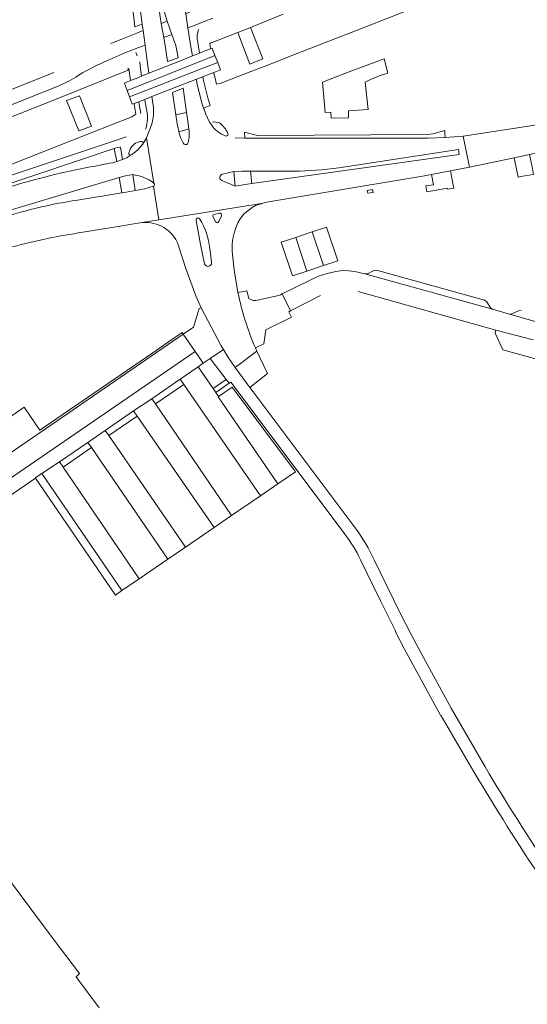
# Model space of a CAD drawing. Header units: metres. Extents: x 166325 to 190320, y 381923 to 404576.
# Tile 285 of 656: x 173652 to 173797, y 387006 to 387287. Entities that reach past the tile are written whole.
import ezdxf

# ---------------------------------------------------------------- set-up
doc = ezdxf.new("R2010")
doc.units = ezdxf.units.M
for name, color, linetype, lineweight in [('B-WE-OG-WATER_KANAAL-GV', 8, 'Continuous', 18), ('B-WE-VH-VERHARDING_ASFALT-GV', 8, 'Continuous', 18), ('B-WE-VH-VERHARDING_BETON-GV', 8, 'Continuous', 18), ('B-WE-VH-VERHARDING_BETONSTRAATSTEEN-GV', 8, 'Continuous', 18), ('B-WE-VH-VERHARDING_GESLOTEN-GV', 8, 'Continuous', 18), ('B-WE-VH-VERHARDING_HALFVERHARDING-GV', 8, 'Continuous', 18), ('B-WE-VH-VERHARDING_STRAATBAKSTEEN-GV', 8, 'Continuous', 18)]:
    doc.layers.add(name, color=color, linetype=linetype, lineweight=lineweight)

msp = doc.modelspace()

# ---------------------------------------------------------------- linework, layer by layer
at = {"layer": 'B-WE-OG-WATER_KANAAL-GV', "flags": 128}
for points in [[(173667.849, 387013.835), (173668.69, 387014.545), (173661.683, 387023.756), (173638.258, 387055.132), (173618.8, 387040.515), (173644.397, 387006.447), (173646.972, 387003.27), (173650.269, 386998.559), (173747.813, 386868.148), (173790.018, 386811.501), (173803.857, 386793.018), (173818.713, 386773.158), (173833.526, 386753.386), (173842.8, 386740.909)], [(173674.26, 387004.774), (173667.855, 387013.39), (173667.816, 387013.444)]]:
    msp.add_lwpolyline(points, dxfattribs=at)
at = {"layer": 'B-WE-OG-WATER_KANAAL-GV'}
msp.add_lwpolyline([(173667.816, 387013.444, -0.6894646), (173667.849, 387013.835)], format="xyb", dxfattribs=at)
at = {"layer": 'B-WE-VH-VERHARDING_ASFALT-GV', "flags": 128}
for points in [[(173680.978, 387328.586), (173681.291, 387325.841), (173685.32, 387295.679), (173685.696, 387292.619), (173686.581, 387286.089), (173686.826, 387284.214), (173687.376, 387280.097), (173687.685, 387277.795), (173688.468, 387272.011), (173697.016, 387275.425), (173700.942, 387276.993), (173700.393, 387280.119), (173699.647, 387284.993), (173699.02, 387289.052), (173698.728, 387290.95), (173697.85, 387296.731), (173696.799, 387303.773), (173692.872, 387328.367)], [(173696.412, 387279.033), (173696.851, 387276.451), (173693.809, 387275.35), (173693.31, 387278.726), (173692.785, 387282.272), (173692.018, 387286.268), (173691.728, 387288.131), (173691.062, 387293.509), (173690.098, 387300.271)], [(173691.048, 387300.431), (173692.281, 387292.664), (173693.089, 387288.695), (173693.677, 387286.961), (173695.015, 387283.139), (173695.934, 387280.698), (173696.091, 387280.322), (173696.412, 387279.033)], [(173705.684, 387291.73), (173704.914, 387291.387), (173704.732, 387291.324), (173700.973, 387289.853), (173699.02, 387289.052), (173699.647, 387284.993), (173701.203, 387285.611), (173705.203, 387287.189), (173705.912, 387287.443), (173706.457, 387287.664), (173706.623, 387287.732)], [(173681.62, 387277.832), (173685.279, 387279.294), (173687.376, 387280.097), (173686.826, 387284.214), (173684.595, 387283.317), (173680.761, 387281.797), (173677.59, 387280.514)], [(173947.748, 387280.456), (173937.668, 387277.741), (173935.586, 387277.363), (173933.71, 387277.185), (173907.762, 387273.541), (173887.649, 387271.242), (173880.163, 387270.234), (173877.495, 387269.875), (173800.664, 387257.467), (173778.245, 387254.077), (173780.09, 387245.211), (173792.835, 387247.855), (173797.268, 387248.774), (173800.094, 387249.361), (173823.227, 387253.777), (173826.589, 387254.504), (173831.488, 387255.331)], [(173675.596, 387275.219), (173681.62, 387277.832)], [(173661.348, 387272.275), (173556.689, 387230.336)], [(173706.355, 387257.288), (173705.789, 387258.078), (173704.724, 387260.297), (173704.232, 387261.757), (173704.123, 387262.065), (173703.632, 387263.456), (173702.222, 387269.28), (173702.05, 387270.318), (173689.347, 387265.34), (173689.759, 387262.215)], [(173557.842, 387226.443), (173662.078, 387268.172)], [(173696.611, 387257.591), (173696.222, 387260.095), (173695.221, 387266.541), (173698.291, 387267.741), (173699.232, 387260.849), (173699.58, 387258.301), (173699.881, 387256.131)], [(173688.069, 387260.144), (173687.399, 387263.789), (173687.298, 387264.537), (173685.57, 387263.86), (173685.68, 387263.125), (173686.159, 387260.524)], [(173681.97, 387253.831), (173679.488, 387253.006), (173641.949, 387240.526)], [(173689.119, 387241.181), (173689.941, 387240.565), (173687.759, 387253.585), (173686.745, 387251.741), (173685.22, 387250.04), (173683.489, 387248.697)], [(173686.745, 387251.741), (173687.759, 387253.585), (173688.571, 387255.551)], [(173688.627, 387255.713), (173688.571, 387255.551), (173687.759, 387253.585), (173689.941, 387240.565)], [(173697.511, 387253.611), (173697.051, 387255.275)], [(173698.299, 387252.09), (173697.511, 387253.611)], [(173769.267, 387243.084), (173774.657, 387244.084), (173780.09, 387245.211), (173778.245, 387254.077), (173773.143, 387253.634), (173768.25, 387253.473), (173763.24, 387253.471), (173715.89, 387253.441), (173713.17, 387253.601)], [(173645.05, 387239.303), (173678.574, 387250.517)], [(173678.574, 387250.517), (173679.12, 387250.7), (173680.361, 387250.861), (173680.95, 387247.36)], [(173742.75, 387245.012), (173776.91, 387250.19), (173777.17, 387248.751), (173717.87, 387240.512), (173715.382, 387240.166), (173713.18, 387239.7), (173709.342, 387241.346)], [(173680.95, 387247.36), (173679.292, 387246.808), (173678.188, 387246.44)], [(173682.75, 387249.24), (173683.038, 387250.033)], [(173647.579, 387232.506), (173680.024, 387242.201)], [(173680.024, 387242.201), (173681.761, 387242.72), (173683.93, 387243.03)], [(173689.784, 387239.714), (173691.318, 387230.065), (173720.636, 387234.753), (173722.614, 387235.271), (173767.272, 387242.714), (173769.267, 387243.084)], [(173709.513, 387243.172), (173712.72, 387243.89), (173715.01, 387244.01), (173717.495, 387244.014), (173729.861, 387244.032)], [(173680.814, 387228.404), (173683.067, 387228.776), (173686.579, 387229.312), (173691.318, 387230.065), (173689.784, 387239.714), (173687.301, 387239), (173684.591, 387238.5), (173682.531, 387238.14), (173680.709, 387237.837), (173667.536, 387235.649)], [(173715.897, 387231.98), (173718.003, 387233.593), (173718.962, 387234.197), (173720.578, 387234.731), (173720.636, 387234.753), (173691.318, 387230.065), (173686.579, 387229.312)], [(173709.199, 387231.256), (173708.499, 387229.62)], [(173713.919, 387209.302), (173712.867, 387215.789), (173712.442, 387219.223), (173712.309, 387221.231), (173712.292, 387223.228), (173712.486, 387224.808), (173712.834, 387226.334), (173713.295, 387227.829), (173713.892, 387229.295), (173714.533, 387230.392), (173715.498, 387231.626), (173715.897, 387231.98)], [(173669.564, 387226.545), (173680.814, 387228.404)], [(173704.385, 387217.547), (173703.216, 387223.01), (173702.101, 387229.356), (173701.995, 387230.044)], [(173696.855, 387222.955), (173699.149, 387215.887), (173701.927, 387208.405), (173703.383, 387204.963), (173709.123, 387194.034), (173709.758, 387193.021), (173711.071, 387190.93), (173713.109, 387187.885), (173719.362, 387192.566), (173718.906, 387193.532)], [(173705.902, 387221.946), (173706.383, 387217.965)]]:
    msp.add_lwpolyline(points, dxfattribs=at)
msp.add_lwpolyline([(173693.677, 387286.961), (173692.018, 387286.268), (173692.785, 387282.272), (173695.015, 387283.139)], close=True, dxfattribs=at)
at = {"layer": 'B-WE-VH-VERHARDING_ASFALT-GV'}
for points in [[(173667.609, 387270.937, -0.0411586), (173675.596, 387275.219)], [(173662.078, 387268.172, 0.0392625), (173667.609, 387270.937)], [(173688.027, 387258.136, 0.0547986), (173688.069, 387260.144)], [(173687.488, 387256.042, 0.0587784), (173688.027, 387258.136)], [(173689.39, 387257.867, -0.0441549), (173688.627, 387255.713)], [(173697.051, 387255.275, -0.0189698), (173696.611, 387257.591)], [(173699.881, 387256.131, -0.1073014), (173699.721, 387252.272)], [(173710.489, 387254.082, -0.1634925), (173706.355, 387257.288)], [(173683.038, 387250.033, -0.2950632), (173686.199, 387252.521)], [(173686.199, 387252.521, -0.6086937), (173686.745, 387251.741)], [(173699.721, 387252.272, -0.7805847), (173698.299, 387252.09)], [(173680.95, 387247.36, 0.0465987), (173683.489, 387248.697)], [(173729.861, 387244.032, 0.0373866), (173742.75, 387245.012)], [(173663.507, 387243.509, 0.0275094), (173638.596, 387236.238)], [(173667.536, 387235.649, 0.0318046), (173652.189, 387232.363)], [(173701.995, 387230.044, -0.3871055), (173702.43, 387230.64)], [(173702.43, 387230.64, -0.3435201), (173703.033, 387230.341)], [(173686.579, 387229.312, -0.3391357), (173696.855, 387222.955)], [(173703.033, 387230.341, -0.1116636), (173705.902, 387221.946)], [(173649.55, 387222.395, -0.0288133), (173669.564, 387226.545)], [(173706.383, 387217.965, -0.9402134), (173704.385, 387217.547)], [(173718.906, 387193.532, -0.0484594), (173713.919, 387209.302)]]:
    msp.add_lwpolyline(points, format="xyb", dxfattribs=at)
at = {"layer": 'B-WE-VH-VERHARDING_BETON-GV', "flags": 128}
msp.add_lwpolyline([(173701.703, 387192.462), (173698.286, 387197.381), (173657.673, 387169.464), (173599.558, 387129.574), (173594.614, 387126.166), (173609.397, 387104.848), (173627.064, 387079.091), (173631.924, 387082.613), (173629.088, 387086.754), (173605.258, 387121.306), (173602.952, 387124.65)], close=True, dxfattribs=at)
at = {"layer": 'B-WE-VH-VERHARDING_BETONSTRAATSTEEN-GV', "flags": 128}
for points in [[(173682.786, 387298.864), (173683.458, 387293.427), (173683.858, 387290.38), (173684.44, 387285.279), (173686.581, 387286.089), (173685.696, 387292.619)], [(173701.203, 387285.611), (173699.647, 387284.993), (173700.393, 387280.119), (173700.942, 387276.993), (173702.944, 387277.793), (173702.664, 387279.545), (173702.349, 387281.499), (173702.3, 387281.799)], [(173702.297, 387282.955), (173702.614, 387284.585)], [(173687.685, 387277.795), (173687.376, 387280.097), (173685.279, 387279.294)], [(173684.742, 387277.984), (173684.745, 387277.977), (173685.133, 387277.041)], [(173685.862, 387275.338), (173686.036, 387274.015), (173686.404, 387271.187), (173688.468, 387272.011), (173687.685, 387277.795)], [(173754.892, 387271.471), (173756.792, 387272.094), (173755.677, 387276.163), (173746.142, 387272.593), (173738.06, 387269.441), (173738.88, 387260.771), (173740.51, 387260.861), (173740.59, 387259.231), (173745.53, 387259.321), (173745.53, 387261.261), (173751.1, 387261.701), (173750.262, 387269.522)], [(173689.759, 387262.215), (173689.347, 387265.34), (173687.298, 387264.537), (173687.399, 387263.789), (173688.069, 387260.144)], [(173699.881, 387256.131), (173697.051, 387255.275), (173697.511, 387253.611), (173698.299, 387252.09)], [(173678.188, 387246.44), (173679.292, 387246.808), (173678.574, 387250.517), (173645.05, 387239.303)], [(173683.489, 387248.697), (173685.22, 387250.04), (173686.745, 387251.741)], [(173729.861, 387244.032), (173717.495, 387244.014), (173717.87, 387240.512), (173777.17, 387248.751), (173776.91, 387250.19), (173742.75, 387245.012)], [(173667.536, 387235.649), (173680.709, 387237.837), (173680.024, 387242.201), (173647.579, 387232.506)], [(173683.93, 387243.03), (173684.591, 387238.5), (173687.301, 387239), (173689.784, 387239.714)], [(173709.342, 387241.346), (173713.18, 387239.7), (173712.72, 387243.89)], [(173712.72, 387243.89), (173709.513, 387243.172)], [(173689.941, 387240.565), (173689.119, 387241.181)], [(173706.864, 387230.928), (173707.541, 387229.517)], [(173708.615, 387231.995), (173707.052, 387231.655)], [(173791.502, 387203.163), (173786.688, 387204.521), (173750.216, 387214.646), (173747.309, 387215.294), (173744.543, 387215.586)], [(173734.534, 387212.871), (173726.612, 387208.925), (173728.983, 387204.104), (173737.567, 387208.428)], [(173748.309, 387209.577), (173787.654, 387198.57), (173798.264, 387195.792)], [(173794.842, 387204.228), (173794.078, 387204.134), (173792.2, 387203.197), (173791.502, 387203.163)], [(173798.264, 387195.792), (173787.654, 387198.57), (173787.431, 387197.7), (173789.629, 387192.931), (173799.975, 387190.086), (173820.253, 387183.341), (173832.508, 387178.829), (173836.419, 387181.513), (173836.534, 387181.468), (173836.662, 387181.418), (173836.959, 387182.216), (173837.023, 387182.373), (173837.087, 387182.5), (173826.091, 387186.575)]]:
    msp.add_lwpolyline(points, dxfattribs=at)
for points in [[(173696.412, 387279.033), (173696.091, 387280.322), (173695.934, 387280.698), (173695.015, 387283.139), (173692.785, 387282.272), (173693.31, 387278.726), (173693.809, 387275.35), (173696.851, 387276.451)], [(173703.899, 387271.043), (173702.05, 387270.318), (173702.222, 387269.28), (173703.632, 387263.456), (173704.123, 387262.065), (173706.019, 387262.843), (173705.435, 387264.601), (173703.998, 387270.339)], [(173698.291, 387267.741), (173695.221, 387266.541), (173696.222, 387260.095), (173699.232, 387260.849)], [(173773.013, 387255.68), (173769.636, 387254.688), (173768.093, 387254.477), (173719.524, 387254.253), (173715.814, 387255.209), (173715.89, 387253.441), (173763.24, 387253.471), (173768.25, 387253.473), (173773.143, 387253.634), (173773.056, 387255.009)], [(173798.057, 387244.836), (173797.268, 387248.774), (173792.835, 387247.855), (173793.603, 387244.1), (173794.01, 387242.358), (173794.691, 387242.475), (173798.424, 387243.094)], [(173775.278, 387241.061), (173774.657, 387244.084), (173769.267, 387243.084), (173769.828, 387240.148), (173767.639, 387239.796), (173767.938, 387238.103), (173773.848, 387239.174), (173773.903, 387238.892), (173775.629, 387239.19)], [(173752.37, 387238.795), (173750.897, 387238.533), (173751.021, 387237.706), (173752.524, 387237.951)], [(173739.237, 387227.994), (173735.118, 387226.634), (173738.373, 387217.042), (173742.457, 387218.379)], [(173730.43, 387225.087), (173726.312, 387223.728), (173729.505, 387214.138), (173733.588, 387215.475)], [(173735.118, 387226.634), (173730.43, 387225.087), (173733.588, 387215.475), (173738.373, 387217.042)], [(173750.937, 387214.664), (173750.216, 387214.646), (173786.688, 387204.521), (173786.128, 387204.9), (173785.011, 387206.664), (173784.388, 387207.112), (173753.512, 387215.681), (173752.754, 387215.605)], [(173657.673, 387169.464), (173698.286, 387197.381), (173697.953, 387197.86), (173694.068, 387195.196), (173691.493, 387193.43), (173689.575, 387192.114), (173660.394, 387172.102), (173657.309, 387169.998), (173652.835, 387176.56), (173643.976, 387170.482), (173637.948, 387179.334), (173598.034, 387152.152), (173607.103, 387138.97), (173598.389, 387133), (173597.588, 387132.435), (173599.558, 387129.574)], [(173719.362, 387192.566), (173713.109, 387187.885), (173717.327, 387182.209), (173722.413, 387186.138), (173722.302, 387186.328)], [(173708.413, 387179.564), (173707.609, 387180.724), (173706.828, 387181.899), (173702.567, 387188.067), (173697.418, 387184.53), (173698.431, 387183.056), (173720.418, 387151.213), (173725.37, 387154.599), (173708.326, 387179.504)], [(173711.402, 387183.393), (173710.519, 387184.46), (173706.828, 387181.899), (173707.609, 387180.724)], [(173690.334, 387177.468), (173689.298, 387178.949), (173684.131, 387175.459), (173685.148, 387173.988), (173707.175, 387142.159), (173712.098, 387145.525)], [(173677.052, 387168.4), (173676.016, 387169.881), (173671.066, 387166.463), (173672.077, 387164.988), (173693.938, 387133.109), (173698.919, 387136.514)], [(173663.981, 387159.4), (173662.945, 387160.881), (173657.87, 387157.571), (173680.762, 387124.1), (173685.689, 387127.469)]]:
    msp.add_lwpolyline(points, close=True, dxfattribs=at)
at = {"layer": 'B-WE-VH-VERHARDING_BETONSTRAATSTEEN-GV'}
for points in [[(173702.3, 387281.799, -0.0614006), (173702.297, 387282.955)], [(173750.262, 387269.522, -0.0292482), (173754.892, 387271.471)], [(173689.39, 387257.867, 0.0839665), (173689.759, 387262.215)], [(173708.63, 387257.821, 0.137416), (173706.63, 387258.05)], [(173711.04, 387254.842, 0.1382511), (173708.63, 387257.821)], [(173710.489, 387254.082, 0.6502966), (173711.04, 387254.842)], [(173682.75, 387249.24, 0.6754605), (173683.489, 387248.697)], [(173663.507, 387243.509, -0.0100345), (173678.188, 387246.44)], [(173689.119, 387241.181, 0.1031248), (173683.93, 387243.03)], [(173709.513, 387243.172, 0.7267114), (173709.342, 387241.346)], [(173689.784, 387239.714, 0.6169513), (173689.941, 387240.565)], [(173620.858, 387219.504, -0.0618463), (173652.189, 387232.363)], [(173707.052, 387231.655, 0.4483316), (173706.864, 387230.928)], [(173709.199, 387231.256, 0.6858313), (173708.615, 387231.995)], [(173707.541, 387229.517, 0.6128179), (173708.499, 387229.62)], [(173744.543, 387215.586, 0.1093135), (173734.534, 387212.871)], [(173791.502, 387203.163, -0.0156645), (173825.594, 387192.424)]]:
    msp.add_lwpolyline(points, format="xyb", dxfattribs=at)
at = {"layer": 'B-WE-VH-VERHARDING_GESLOTEN-GV', "flags": 128}
for points in [[(173717.529, 387285.138), (173717.302, 387285.047), (173713.86, 387283.703), (173717.336, 387274.665), (173720.757, 387276.014), (173721.064, 387276.135)], [(173707.372, 387277.15), (173706.555, 387279.235), (173706.1, 387279.053), (173704.765, 387278.52), (173702.944, 387277.793), (173700.942, 387276.993), (173697.016, 387275.425), (173688.468, 387272.011), (173686.404, 387271.187), (173684.843, 387270.564), (173684.583, 387270.46), (173683.257, 387269.93), (173681.504, 387269.23), (173682.275, 387267.137), (173696.624, 387272.848)], [(173703.431, 387273.258), (173708.171, 387275.11), (173707.372, 387277.15), (173696.624, 387272.848), (173682.275, 387267.137), (173682.971, 387265.248), (173690.521, 387268.241)], [(173689.347, 387265.34), (173702.05, 387270.318), (173703.899, 387271.043), (173705.749, 387271.768), (173706.815, 387272.186), (173707.047, 387272.277), (173708.984, 387273.036), (173708.171, 387275.11), (173703.431, 387273.258), (173690.521, 387268.241), (173682.971, 387265.248), (173683.746, 387263.145), (173684.267, 387263.349), (173685.57, 387263.86), (173687.298, 387264.537)], [(173668.482, 387255.519), (173672.08, 387256.926), (173668.646, 387265.613), (173664.971, 387264.221)]]:
    msp.add_lwpolyline(points, close=True, dxfattribs=at)
at = {"layer": 'B-WE-VH-VERHARDING_HALFVERHARDING-GV', "flags": 128}
for points in [[(173726.836, 387288.882), (173717.529, 387285.138), (173721.064, 387276.135), (173720.757, 387276.014), (173717.336, 387274.665), (173713.86, 387283.703), (173713.855, 387283.702), (173713.651, 387283.622), (173708.283, 387281.526), (173706.542, 387280.845), (173706.528, 387280.84), (173706.491, 387280.825), (173706.228, 387280.72), (173705.875, 387280.579), (173706.1, 387279.053), (173706.555, 387279.235), (173707.372, 387277.15), (173708.171, 387275.11), (173708.984, 387273.036), (173707.047, 387272.277), (173707.148, 387271.557), (173707.288, 387270.976), (173707.774, 387268.956), (173708.804, 387269.13), (173714.204, 387271.219), (173722.641, 387274.462), (173730.095, 387277.386), (173733.04, 387278.524), (173751.407, 387285.701), (173766.487, 387291.582)], [(173644.632, 387244.193), (173666.174, 387252.702), (173683.602, 387259.587), (173684.783, 387260.343), (173684.375, 387262.63), (173684.267, 387263.349), (173683.746, 387263.145), (173682.971, 387265.248), (173682.275, 387267.137), (173681.504, 387269.23), (173683.257, 387269.93), (173682.727, 387273.373), (173682.496, 387273.28), (173682.548, 387272.869), (173661.556, 387264.469), (173646.33, 387258.376)]]:
    msp.add_lwpolyline(points, dxfattribs=at)
msp.add_lwpolyline([(173664.971, 387264.221), (173668.646, 387265.613), (173672.08, 387256.926), (173668.482, 387255.519)], close=True, dxfattribs=at)
at = {"layer": 'B-WE-VH-VERHARDING_STRAATBAKSTEEN-GV', "flags": 128}
for points in [[(173726.612, 387208.925), (173726.066, 387208.668), (173725.12, 387208.397), (173719.071, 387207.075), (173718.696, 387207.016), (173718.316, 387207.085), (173717.035, 387207.655), (173716.456, 387209.77), (173713.919, 387209.302)], [(173718.906, 387193.532), (173721.33, 387194.611), (173721.908, 387198.613), (173729.223, 387202.269), (173728.425, 387203.823), (173728.983, 387204.104), (173726.612, 387208.925)], [(173718.295, 387180.907), (173717.327, 387182.209), (173713.109, 387187.885), (173711.071, 387190.93), (173709.758, 387193.021), (173706.012, 387190.441), (173710.519, 387184.46), (173711.402, 387183.393), (173711.86, 387183.733), (173744.271, 387140.459)], [(173747.701, 387141.669), (173718.295, 387180.907)], [(173748.978, 387132.836), (173754.668, 387121.14), (173758.955, 387112.543), (173758.858, 387112.497), (173761.647, 387107.176), (173771.94, 387088.257), (173772.019, 387088.303), (173781.318, 387072.282)], [(173784.565, 387073.636), (173774.834, 387090.454), (173766.948, 387104.976), (173763.451, 387111.492), (173760.185, 387117.836), (173752.812, 387132.896)]]:
    msp.add_lwpolyline(points, dxfattribs=at)
for points in [[(173703.383, 387204.963), (173702.855, 387204.709), (173701.277, 387199.415), (173698.286, 387197.381), (173701.703, 387192.462), (173704.034, 387189.078), (173706.012, 387190.441), (173709.758, 387193.021), (173709.123, 387194.034)], [(173656.066, 387156.207), (173655.994, 387156.312), (173657.87, 387157.571), (173662.945, 387160.881), (173671.066, 387166.463), (173676.016, 387169.881), (173684.131, 387175.459), (173689.298, 387178.949), (173697.418, 387184.53), (173702.567, 387188.067), (173704.034, 387189.078), (173701.703, 387192.462), (173602.952, 387124.65), (173605.258, 387121.306), (173654.558, 387155.172)], [(173698.431, 387183.056), (173690.334, 387177.468), (173712.098, 387145.525), (173720.418, 387151.213)], [(173712.273, 387182.23), (173708.413, 387179.564), (173708.326, 387179.504), (173725.37, 387154.599), (173730.398, 387158.037)], [(173685.148, 387173.988), (173677.052, 387168.4), (173698.919, 387136.514), (173707.175, 387142.159)], [(173672.077, 387164.988), (173663.981, 387159.4), (173685.689, 387127.469), (173693.938, 387133.109)], [(173657.87, 387157.571), (173655.994, 387156.312), (173656.066, 387156.207), (173678.976, 387122.804), (173680.762, 387124.1)]]:
    msp.add_lwpolyline(points, close=True, dxfattribs=at)
at = {"layer": 'B-WE-VH-VERHARDING_STRAATBAKSTEEN-GV'}
for points in [[(173744.271, 387140.459, -0.0550171), (173748.978, 387132.836)], [(173752.812, 387132.896, 0.0491913), (173747.701, 387141.669)], [(173824.379, 387013.921, -0.0251881), (173784.565, 387073.636)], [(173781.318, 387072.282, 0.0252751), (173821.963, 387011.316)]]:
    msp.add_lwpolyline(points, format="xyb", dxfattribs=at)

doc.saveas('drawing.dxf')
